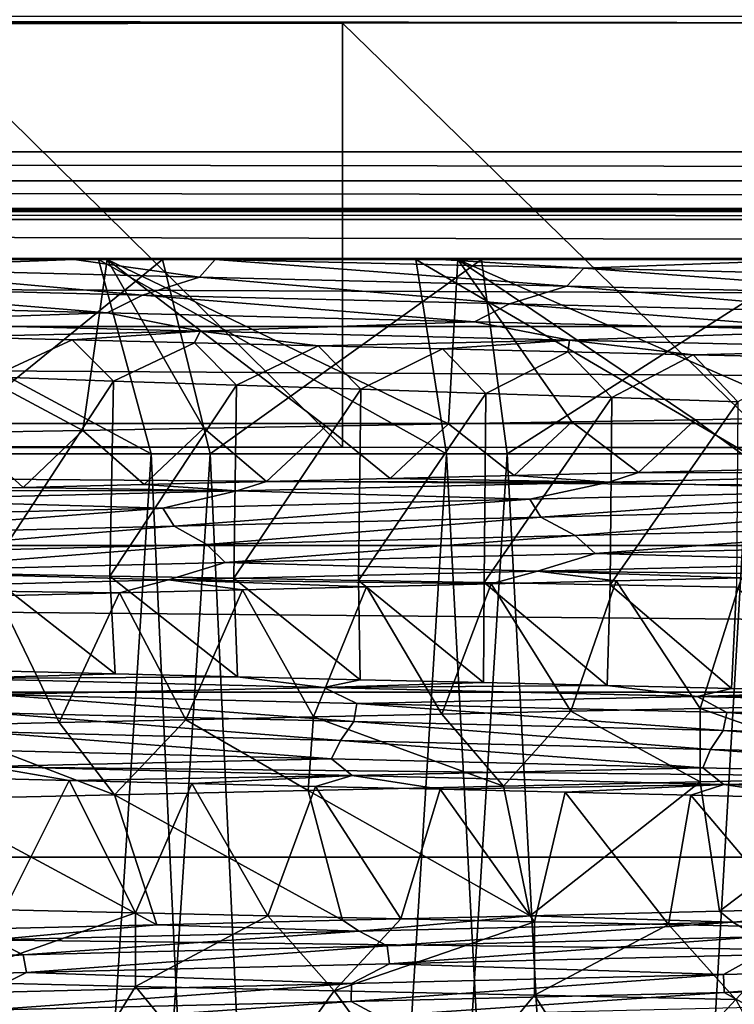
# Model space of a CAD drawing. Header units: metres. Extents: x -205 to 205, y -104 to 104.
# Tile 933 of 1056: x -3.12 to -0.18, y -34.03 to -29.97. Entities that reach past the tile are written whole.
import ezdxf

# ---------------------------------------------------------------- set-up
doc = ezdxf.new("R2010")
doc.units = ezdxf.units.M
doc.layers.add('solid_01_2-CONSUMER_EHM_BOX_SW0001', color=7, linetype='CONTINUOUS')

msp = doc.modelspace()

# ---------------------------------------------------------------- linework, layer by layer
at = {"layer": 'solid_01_2-CONSUMER_EHM_BOX_SW0001'}
for points in [[(-200.010849, -74.958488), (-200.010773, 75.041512), (-0.010778, 75.04142)], [(-0.010849, -74.95858), (-200.010849, -74.958488), (-0.010778, 75.04142)], [(-42.500065, -37.458561, 108.5), (42.499969, 37.541401, 108.5), (-42.500031, 37.541439, 108.5)], [(-42.500065, -37.458561, 108.5), (42.499935, -37.458599, 108.5), (42.499969, 37.541401, 108.5)], [(-40.59803, -20.260258, 63.099998), (40.597908, -30.516182, 63.099998), (-40.598034, -30.515982, 63.099998)], [(-40.59803, -20.260258, 63.099998), (-39.498363, -20.260258, 63.099998), (40.597908, -30.516182, 63.099998)], [(40.597908, -30.516182, 63.099998), (-39.498363, -20.260258, 63.099998), (39.498245, -20.260296, 63.099998)], [(1.792829, -29.98567, 9.104041), (20.299936, -29.95859, 6), (-20.300062, -29.95857, 6)], [(-1.792955, -29.985668, 9.104041), (-20.300062, -29.95857, 6), (-3.561044, -29.988379, 9.414596)], [(-0.000063, -29.984762, 9), (-20.300062, -29.95857, 6), (-1.792955, -29.985668, 9.104041)], [(1.792829, -29.98567, 9.104041), (-20.300062, -29.95857, 6), (-0.000063, -29.984762, 9)], [(-3.561044, -29.988379, 9.414596), (-3.561045, -31.728781, 9.414596), (-1.792956, -31.731491, 9.104041)], [(-1.792955, -29.985668, 9.104041), (-3.561044, -29.988379, 9.414596), (-1.792956, -31.731491, 9.104041)], [(-1.792955, -29.985668, 9.104041), (-1.792956, -31.731491, 9.104041), (-0.000064, -31.732401, 9)], [(-0.000063, -29.984762, 9), (-1.792955, -29.985668, 9.104041), (-0.000064, -31.732401, 9)], [(40.589397, -30.635199, 63.099998), (-40.598034, -30.515982, 63.099998), (40.597908, -30.516182, 63.099998)], [(40.589397, -30.635199, 63.099998), (-40.589542, -30.635015, 63.099998), (-40.598034, -30.515982, 63.099998)], [(40.569386, -30.748585, 63.099998), (-40.569542, -30.748415, 63.099998), (-40.589542, -30.635015, 63.099998)], [(40.569386, -30.748585, 63.099998), (-40.589542, -30.635015, 63.099998), (40.589397, -30.635199, 63.099998)], [(36.696812, -30.761198, 63.099998), (-40.569542, -30.748415, 63.099998), (40.569386, -30.748585, 63.099998)], [(36.696812, -30.761198, 63.099998), (-36.696941, -30.761164, 63.099998), (-40.569542, -30.748415, 63.099998)], [(35.850567, -30.794146, 63.099998), (-36.696941, -30.761164, 63.099998), (36.696812, -30.761198, 63.099998)], [(35.850567, -30.794146, 63.099998), (-35.850697, -30.794111, 63.099998), (-36.696941, -30.761164, 63.099998)], [(35.013466, -30.954798, 63.099998), (-35.850697, -30.794111, 63.099998), (35.850567, -30.794146, 63.099998)], [(35.013466, -30.954798, 63.099998), (-35.013592, -30.954765, 63.099998), (-35.850697, -30.794111, 63.099998)], [(34.215355, -31.234919, 63.099998), (-34.215485, -31.234886, 63.099998), (-35.013592, -30.954765, 63.099998)], [(34.215355, -31.234919, 63.099998), (-35.013592, -30.954765, 63.099998), (35.013466, -30.954798, 63.099998)], [(-4.066917, -30.958565, 15.038084), (-2.897578, -30.958565, 12.786034), (-4.336524, -30.958565, 13.25577)], [(-3.855027, -30.99509, 13.088491), (-4.336524, -30.958565, 13.25577), (-2.897578, -30.958565, 12.786034)], [(-3.814967, -30.958565, 34.066277), (-4.175957, -30.958565, 35.96241), (-2.761268, -30.958565, 36.383404)], [(-2.861765, -31.662777, 36.777519), (-2.761268, -30.958565, 36.383404), (-4.175957, -30.958565, 35.96241)], [(-2.861765, -31.662777, 36.777519), (-4.175957, -30.958565, 35.96241), (-3.355747, -31.671867, 36.657246)], [(-4.066917, -30.958565, 15.038084), (-2.797517, -30.958565, 14.587167), (-2.897578, -30.958565, 12.786034)], [(-2.580231, -31.758566, 15.357094), (-2.797517, -30.958565, 14.587167), (-4.066917, -30.958565, 15.038084)], [(-3.751442, -31.758564, 15.772047), (-2.580231, -31.758566, 15.357094), (-4.066917, -30.958565, 15.038084)], [(-3.855027, -30.99509, 13.088491), (-2.897578, -30.958565, 12.786034), (-2.381694, -31.031685, 12.693014)], [(-2.534073, -30.958567, 34.483425), (-3.814967, -30.958565, 34.066277), (-2.761268, -30.958565, 36.383404)], [(-3.519035, -31.758564, 33.324219), (-3.814967, -30.958565, 34.066277), (-2.534073, -30.958567, 34.483425)], [(-2.337248, -31.758566, 33.708015), (-3.519035, -31.758564, 33.324219), (-2.534073, -30.958567, 34.483425)], [(-2.797517, -30.958565, 14.587167), (-2.317531, -30.958567, 12.649574), (-2.897578, -30.958565, 12.786034)], [(-2.381694, -31.031685, 12.693014), (-2.897578, -30.958565, 12.786034), (-2.317531, -30.958567, 12.649574)], [(-2.363325, -31.653814, 36.877857), (-2.761268, -30.958565, 36.383404), (-2.861765, -31.662777, 36.777519)], [(-2.797517, -30.958565, 14.587167), (-1.490849, -30.958567, 14.309608), (-2.317531, -30.958567, 12.649574)], [(-1.364754, -31.758568, 15.098531), (-1.490849, -30.958567, 14.309608), (-2.797517, -30.958565, 14.587167)], [(-2.580231, -31.758566, 15.357094), (-1.364754, -31.758568, 15.098531), (-2.797517, -30.958565, 14.587167)], [(-2.534073, -30.958567, 34.483425), (-2.761268, -30.958565, 36.383404), (-1.318291, -30.958567, 36.627975)], [(-1.356478, -31.636087, 37.017929), (-1.318291, -30.958567, 36.627975), (-2.761268, -30.958565, 36.383404)], [(-1.861289, -31.644922, 36.958042), (-2.761268, -30.958565, 36.383404), (-2.363325, -31.653814, 36.877857)], [(-1.356478, -31.636087, 37.017929), (-2.761268, -30.958565, 36.383404), (-1.861289, -31.644922, 36.958042)], [(-1.220513, -30.958567, 34.726292), (-2.534073, -30.958567, 34.483425), (-1.318291, -30.958567, 36.627975)], [(-2.337248, -31.758566, 33.708015), (-2.534073, -30.958567, 34.483425), (-1.220513, -30.958567, 34.726292)], [(-2.381694, -31.031685, 12.693014), (-2.317531, -30.958567, 12.649574), (-0.870256, -31.068281, 12.486429)], [(-1.115352, -31.758568, 33.934307), (-2.337248, -31.758566, 33.708015), (-1.220513, -30.958567, 34.726292)], [(-1.490849, -30.958567, 14.309608), (-1.391435, -30.958567, 12.492485), (-2.317531, -30.958567, 12.649574)], [(-0.800368, -30.995182, 12.452931), (-2.317531, -30.958567, 12.649574), (-1.391435, -30.958567, 12.492485)], [(-0.800368, -30.995182, 12.452931), (-0.870256, -31.068281, 12.486429), (-2.317531, -30.958567, 12.649574)], [(-1.490849, -30.958567, 14.309608), (-0.136433, -30.958569, 14.200903), (-1.391435, -30.958567, 12.492485)], [(-0.125842, -31.758568, 15.000833), (-0.136433, -30.958569, 14.200903), (-1.490849, -30.958567, 14.309608)], [(-1.364754, -31.758568, 15.098531), (-0.125842, -31.758568, 15.000833), (-1.490849, -30.958567, 14.309608)], [(-0.136433, -30.958569, 14.200903), (0.169254, -30.958569, 12.384851), (-1.391435, -30.958567, 12.492485)], [(-0.800368, -30.995182, 12.452931), (-1.391435, -30.958567, 12.492485), (0.169254, -30.958569, 12.384851)], [(-0.849711, -31.62731, 37.057423), (-1.318291, -30.958567, 36.627975), (-1.356478, -31.636087, 37.017929)], [(-1.220513, -30.958567, 34.726292), (-1.318291, -30.958567, 36.627975), (0.161422, -30.958569, 36.698963)], [(0.166401, -31.609932, 37.074993), (0.161422, -30.958569, 36.698963), (-1.318291, -30.958567, 36.627975)], [(-0.34181, -31.618591, 37.076458), (-1.318291, -30.958567, 36.627975), (-0.849711, -31.62731, 37.057423)], [(0.166401, -31.609932, 37.074993), (-1.318291, -30.958567, 36.627975), (-0.34181, -31.618591, 37.076458)], [(0.136306, -30.958569, 34.799099), (-1.220513, -30.958567, 34.726292), (0.161422, -30.958569, 36.698963)], [(-1.115352, -31.758568, 33.934307), (-1.220513, -30.958567, 34.726292), (0.136306, -30.958569, 34.799099)], [(0.125713, -31.758568, 33.999168), (-1.115352, -31.758568, 33.934307), (0.136306, -30.958569, 34.799099)], [(-0.800368, -30.995182, 12.452931), (0.169254, -30.958569, 12.384851), (0.727563, -31.031752, 12.448532)], [(-3.855027, -30.99509, 13.088491), (-2.616262, -31.105263, 12.745781), (-4.084513, -31.068579, 13.17172)], [(-3.855027, -30.99509, 13.088491), (-2.381694, -31.031685, 12.693014), (-2.616262, -31.105263, 12.745781)], [(-0.800368, -30.995182, 12.452931), (0.655125, -31.104877, 12.472971), (-0.870256, -31.068281, 12.486429)], [(-0.800368, -30.995182, 12.452931), (0.727563, -31.031752, 12.448532), (0.655125, -31.104877, 12.472971)], [(-2.381694, -31.031685, 12.693014), (-1.105912, -31.141949, 12.508841), (-2.616262, -31.105263, 12.745781)], [(-2.381694, -31.031685, 12.693014), (-0.870256, -31.068281, 12.486429), (-1.105912, -31.141949, 12.508841)], [(-4.084513, -31.068579, 13.17172), (-2.762012, -31.178247, 12.755179), (-4.229962, -31.14151, 13.200299)], [(-4.084513, -31.068579, 13.17172), (-2.616262, -31.105263, 12.745781), (-2.762012, -31.178247, 12.755179)], [(-0.870256, -31.068281, 12.486429), (0.422218, -31.178633, 12.46545), (-1.105912, -31.141949, 12.508841)], [(-0.870256, -31.068281, 12.486429), (0.655125, -31.104877, 12.472971), (0.422218, -31.178633, 12.46545)], [(-2.616262, -31.105263, 12.745781), (-1.249459, -31.214985, 12.499514), (-2.762012, -31.178247, 12.755179)], [(-2.616262, -31.105263, 12.745781), (-1.105912, -31.141949, 12.508841), (-1.249459, -31.214985, 12.499514)], [(-4.229962, -31.14151, 13.200299), (-2.762012, -31.178247, 12.755179), (-3.860988, -31.217365, 13.02073)], [(-1.105912, -31.141949, 12.508841), (0.283229, -31.251724, 12.437999), (-1.249459, -31.214985, 12.499514)], [(-1.105912, -31.141949, 12.508841), (0.422218, -31.178633, 12.46545), (0.283229, -31.251724, 12.437999)], [(-2.762012, -31.178247, 12.755179), (-2.379279, -31.253956, 12.625091), (-3.860988, -31.217365, 13.02073)], [(-2.762012, -31.178247, 12.755179), (-1.249459, -31.214985, 12.499514), (-2.379279, -31.253956, 12.625091)], [(33.461636, -31.634541, 63.099998), (-33.461765, -31.634508, 63.099998), (-34.215485, -31.234886, 63.099998)], [(33.461636, -31.634541, 63.099998), (-34.215485, -31.234886, 63.099998), (34.215355, -31.234919, 63.099998)], [(-3.860988, -31.217365, 13.02073), (-2.379279, -31.253956, 12.625091), (-3.405405, -31.277327, 12.81155)], [(-2.379279, -31.253956, 12.625091), (-2.906244, -31.289576, 12.67762), (-3.405405, -31.277327, 12.81155)], [(-2.379279, -31.253956, 12.625091), (-2.401865, -31.301826, 12.564909), (-2.906244, -31.289576, 12.67762)], [(-2.379279, -31.253956, 12.625091), (-1.893174, -31.314079, 12.473638), (-2.401865, -31.301826, 12.564909)], [(-1.249459, -31.214985, 12.499514), (-0.859519, -31.290546, 12.419368), (-2.379279, -31.253956, 12.625091)], [(-2.379279, -31.253956, 12.625091), (-0.859519, -31.290546, 12.419368), (-1.893174, -31.314079, 12.473638)], [(-1.249459, -31.214985, 12.499514), (0.283229, -31.251724, 12.437999), (-0.859519, -31.290546, 12.419368)], [(0.283229, -31.251724, 12.437999), (0.674009, -31.327137, 12.407798), (-0.859519, -31.290546, 12.419368)], [(-3.405405, -31.277327, 12.81155), (-2.906244, -31.289576, 12.67762), (-3.236271, -31.44216, 12.447676)], [(-2.906244, -31.289576, 12.67762), (-2.735206, -31.459293, 12.314044), (-3.236271, -31.44216, 12.447676)], [(-2.906244, -31.289576, 12.67762), (-2.401865, -31.301826, 12.564909), (-2.735206, -31.459293, 12.314044)], [(-0.859519, -31.290546, 12.419368), (-1.38108, -31.326334, 12.404023), (-1.893174, -31.314079, 12.473638)], [(-0.859519, -31.290546, 12.419368), (-0.866489, -31.338591, 12.356286), (-1.38108, -31.326334, 12.404023)], [(-0.859519, -31.290546, 12.419368), (-0.350318, -31.350851, 12.330548), (-0.866489, -31.338591, 12.356286)], [(-0.859519, -31.290546, 12.419368), (0.674009, -31.327137, 12.407798), (-0.350318, -31.350851, 12.330548)], [(-2.401865, -31.301826, 12.564909), (-2.228719, -31.476414, 12.201278), (-2.735206, -31.459293, 12.314044)], [(-2.401865, -31.301826, 12.564909), (-1.893174, -31.314079, 12.473638), (-2.228719, -31.476414, 12.201278)], [(-1.893174, -31.314079, 12.473638), (-1.717684, -31.493521, 12.109593), (-2.228719, -31.476414, 12.201278)], [(-1.893174, -31.314079, 12.473638), (-1.38108, -31.326334, 12.404023), (-1.717684, -31.493521, 12.109593)], [(-1.38108, -31.326334, 12.404023), (-1.20298, -31.510614, 12.039168), (-1.717684, -31.493521, 12.109593)], [(-1.38108, -31.326334, 12.404023), (-0.866489, -31.338591, 12.356286), (-1.20298, -31.510614, 12.039168)], [(0.674009, -31.327137, 12.407798), (0.166498, -31.363111, 12.326763), (-0.350318, -31.350851, 12.330548)], [(-0.866489, -31.338591, 12.356286), (-0.685491, -31.527693, 11.990146), (-1.20298, -31.510614, 12.039168)], [(-0.866489, -31.338591, 12.356286), (-0.350318, -31.350851, 12.330548), (-0.685491, -31.527693, 11.990146)], [(-0.350318, -31.350851, 12.330548), (-0.166109, -31.544756, 11.962631), (-0.685491, -31.527693, 11.990146)], [(-0.350318, -31.350851, 12.330548), (0.166498, -31.363111, 12.326763), (-0.166109, -31.544756, 11.962631)], [(-3.255975, -32.25351, 11.968384), (-3.236271, -31.44216, 12.447676), (-2.735206, -31.459293, 12.314044)], [(-3.255975, -32.25351, 11.968384), (-2.735206, -31.459293, 12.314044), (-2.750644, -32.26252, 11.842538)], [(-2.750644, -32.26252, 11.842538), (-2.735206, -31.459293, 12.314044), (-2.228719, -31.476414, 12.201278)], [(-2.750644, -32.26252, 11.842538), (-2.228719, -31.476414, 12.201278), (-2.240755, -32.271519, 11.737127)], [(-2.240755, -32.271519, 11.737127), (-2.228719, -31.476414, 12.201278), (-1.717684, -31.493521, 12.109593)], [(-2.240755, -32.271519, 11.737127), (-1.717684, -31.493521, 12.109593), (-1.727106, -32.280506, 11.652299)], [(-1.727106, -32.280506, 11.652299), (-1.717684, -31.493521, 12.109593), (-1.20298, -31.510614, 12.039168)], [(-1.727106, -32.280506, 11.652299), (-1.20298, -31.510614, 12.039168), (-1.21053, -32.28949, 11.588171)], [(-1.21053, -32.28949, 11.588171), (-1.20298, -31.510614, 12.039168), (-0.685491, -31.527693, 11.990146)], [(-1.21053, -32.28949, 11.588171), (-0.685491, -31.527693, 11.990146), (-0.691862, -32.298466, 11.544833)], [(-0.691862, -32.298466, 11.544833), (-0.685491, -31.527693, 11.990146), (-0.166109, -31.544756, 11.962631)], [(-0.691862, -32.298466, 11.544833), (-0.166109, -31.544756, 11.962631), (-0.17194, -32.307434, 11.522338)], [(-0.34181, -31.618591, 37.076458), (-0.849711, -31.62731, 37.057423), (-0.574753, -31.836357, 36.660824)], [(-0.34181, -31.618591, 37.076458), (-0.574753, -31.836357, 36.660824), (-0.061596, -31.824183, 36.674252)], [(0.166401, -31.609932, 37.074993), (-0.34181, -31.618591, 37.076458), (-0.061596, -31.824183, 36.674252)], [(32.781548, -32.136791, 63.099998), (-33.461765, -31.634508, 63.099998), (33.461636, -31.634541, 63.099998)], [(32.781548, -32.136791, 63.099998), (-32.781677, -32.136761, 63.099998), (-33.461765, -31.634508, 63.099998)], [(-2.363325, -31.653814, 36.877857), (-2.861765, -31.662777, 36.777519), (-2.60885, -31.885078, 36.391846)], [(-2.363325, -31.653814, 36.877857), (-2.60885, -31.885078, 36.391846), (-2.105257, -31.872902, 36.49128)], [(-1.861289, -31.644922, 36.958042), (-2.363325, -31.653814, 36.877857), (-2.105257, -31.872902, 36.49128)], [(-1.861289, -31.644922, 36.958042), (-2.105257, -31.872902, 36.49128), (-1.597662, -31.860722, 36.569305)], [(-1.356478, -31.636087, 37.017929), (-1.861289, -31.644922, 36.958042), (-1.597662, -31.860722, 36.569305)], [(-1.356478, -31.636087, 37.017929), (-1.597662, -31.860722, 36.569305), (-1.087134, -31.848539, 36.625839)], [(-0.849711, -31.62731, 37.057423), (-1.356478, -31.636087, 37.017929), (-1.087134, -31.848539, 36.625839)], [(-0.849711, -31.62731, 37.057423), (-1.087134, -31.848539, 36.625839), (-0.574753, -31.836357, 36.660824)], [(-3.355747, -31.671867, 36.657246), (-3.599973, -31.909399, 36.130013), (-3.107402, -31.897243, 36.271297)], [(-2.861765, -31.662777, 36.777519), (-3.355747, -31.671867, 36.657246), (-3.107402, -31.897243, 36.271297)], [(-2.861765, -31.662777, 36.777519), (-3.107402, -31.897243, 36.271297), (-2.60885, -31.885078, 36.391846)], [(-1.792956, -31.731491, 9.104041), (-3.561045, -31.728781, 9.414596), (-18.500063, -31.758572, 6)], [(-1.792956, -31.731491, 9.104041), (-18.500063, -31.758572, 6), (18.499937, -31.758589, 6)], [(-0.000064, -31.732401, 9), (-1.792956, -31.731491, 9.104041), (18.499937, -31.758589, 6)], [(-18.500069, -39.958572, 6), (18.499931, -39.958588, 6), (-18.500063, -31.758572, 6)], [(18.499931, -39.958588, 6), (18.499937, -31.758589, 6), (-18.500063, -31.758572, 6)], [(-3.060131, -42.958565, 33.492863), (-4.260973, -42.958565, 32.990467), (-3.519035, -31.758564, 33.324219)], [(-3.297089, -42.958565, 15.591286), (-2.580231, -31.758566, 15.357094), (-3.751442, -31.758564, 15.772047)], [(-3.060131, -42.958565, 33.492863), (-3.519035, -31.758564, 33.324219), (-2.337248, -31.758566, 33.708015)], [(-3.297089, -42.958565, 15.591286), (-2.058294, -42.958565, 15.226124), (-2.580231, -31.758566, 15.357094)], [(-1.812116, -42.958565, 33.8251), (-3.060131, -42.958565, 33.492863), (-2.337248, -31.758566, 33.708015)], [(-2.058294, -42.958565, 15.226124), (-1.364754, -31.758568, 15.098531), (-2.580231, -31.758566, 15.357094)], [(-1.812116, -42.958565, 33.8251), (-2.337248, -31.758566, 33.708015), (-1.115352, -31.758568, 33.934307)], [(-2.058294, -42.958565, 15.226124), (-0.771058, -42.958569, 15.031951), (-1.364754, -31.758568, 15.098531)], [(-0.520168, -42.958569, 33.985138), (-1.812116, -42.958565, 33.8251), (-1.115352, -31.758568, 33.934307)], [(-0.771058, -42.958569, 15.031951), (-0.125842, -31.758568, 15.000833), (-1.364754, -31.758568, 15.098531)], [(-0.520168, -42.958569, 33.985138), (-1.115352, -31.758568, 33.934307), (0.125713, -31.758568, 33.999168)], [(-0.771058, -42.958569, 15.031951), (0.520018, -42.958569, 15.014863), (-0.125842, -31.758568, 15.000833)], [(0.770907, -42.958569, 33.968048), (-0.520168, -42.958569, 33.985138), (0.125713, -31.758568, 33.999168)], [(-1.597662, -31.860722, 36.569305), (-2.105257, -31.872902, 36.49128), (-0.696876, -31.875196, 36.603374)], [(-1.087134, -31.848539, 36.625839), (-1.597662, -31.860722, 36.569305), (-0.696876, -31.875196, 36.603374)], [(-0.574753, -31.836357, 36.660824), (-1.087134, -31.848539, 36.625839), (-0.696876, -31.875196, 36.603374)], [(-0.574753, -31.836357, 36.660824), (-0.696876, -31.875196, 36.603374), (0.846095, -31.838423, 36.594028)], [(0.846095, -31.838423, 36.594028), (-0.696876, -31.875196, 36.603374), (0.505953, -31.909374, 36.562862)], [(-0.061596, -31.824183, 36.674252), (-0.574753, -31.836357, 36.660824), (0.846095, -31.838423, 36.594028)], [(-3.107402, -31.897243, 36.271297), (-3.599973, -31.909399, 36.130013), (-2.228547, -31.911968, 36.417114)], [(-2.60885, -31.885078, 36.391846), (-3.107402, -31.897243, 36.271297), (-2.228547, -31.911968, 36.417114)], [(-2.105257, -31.872902, 36.49128), (-2.60885, -31.885078, 36.391846), (-2.228547, -31.911968, 36.417114)], [(-2.105257, -31.872902, 36.49128), (-2.228547, -31.911968, 36.417114), (-0.696876, -31.875196, 36.603374)], [(-0.696876, -31.875196, 36.603374), (-2.228547, -31.911968, 36.417114), (-1.021709, -31.945942, 36.530121)], [(-0.696876, -31.875196, 36.603374), (-1.021709, -31.945942, 36.530121), (0.505953, -31.909374, 36.562862)], [(-3.599973, -31.909399, 36.130013), (-3.724025, -31.948742, 36.0373), (-2.228547, -31.911968, 36.417114)], [(-2.228547, -31.911968, 36.417114), (-3.724025, -31.948742, 36.0373), (-2.532958, -31.982508, 36.304939)], [(-2.228547, -31.911968, 36.417114), (-2.532958, -31.982508, 36.304939), (-1.021709, -31.945942, 36.530121)], [(0.505953, -31.909374, 36.562862), (-1.021709, -31.945942, 36.530121), (-0.976713, -32.019741, 36.505192)], [(0.505953, -31.909374, 36.562862), (-0.976713, -32.019741, 36.505192), (0.548564, -31.983149, 36.532417)], [(-3.724025, -31.948742, 36.0373), (-4.003592, -32.019073, 35.890247), (-2.532958, -31.982508, 36.304939)], [(-2.532958, -31.982508, 36.304939), (-4.003592, -32.019073, 35.890247), (-3.95591, -32.09293, 35.876659)], [(-2.532958, -31.982508, 36.304939), (-3.95591, -32.09293, 35.876659), (-2.486278, -32.056335, 36.285671)], [(-1.021709, -31.945942, 36.530121), (-2.532958, -31.982508, 36.304939), (-2.486278, -32.056335, 36.285671)], [(-1.021709, -31.945942, 36.530121), (-2.486278, -32.056335, 36.285671), (-0.976713, -32.019741, 36.505192)], [(0.548564, -31.983149, 36.532417), (-0.976713, -32.019741, 36.505192), (-0.836338, -32.095715, 36.512802)], [(0.548564, -31.983149, 36.532417), (-0.836338, -32.095715, 36.512802), (0.692465, -32.059032, 36.522068)], [(-0.976713, -32.019741, 36.505192), (-2.486278, -32.056335, 36.285671), (-2.351634, -32.132397, 36.310276)], [(-0.976713, -32.019741, 36.505192), (-2.351634, -32.132397, 36.310276), (-0.836338, -32.095715, 36.512802)], [(-2.486278, -32.056335, 36.285671), (-3.95591, -32.09293, 35.876659), (-3.82895, -32.169079, 35.916901)], [(-2.486278, -32.056335, 36.285671), (-3.82895, -32.169079, 35.916901), (-2.351634, -32.132397, 36.310276)], [(0.692465, -32.059032, 36.522068), (-0.836338, -32.095715, 36.512802), (-0.753775, -32.170135, 36.541637)], [(0.692465, -32.059032, 36.522068), (-0.753775, -32.170135, 36.541637), (0.780232, -32.1334, 36.540096)], [(-0.836338, -32.095715, 36.512802), (-2.351634, -32.132397, 36.310276), (-2.275578, -32.206867, 36.348938)], [(-0.836338, -32.095715, 36.512802), (-2.275578, -32.206867, 36.348938), (-0.753775, -32.170135, 36.541637)], [(32.178131, -32.740211, 63.099998), (-32.781677, -32.136761, 63.099998), (32.781548, -32.136791, 63.099998)], [(32.178131, -32.740211, 63.099998), (-32.178261, -32.740177, 63.099998), (-32.781677, -32.136761, 63.099998)], [(-2.351634, -32.132397, 36.310276), (-3.82895, -32.169079, 35.916901), (-3.760509, -32.243603, 35.964195)], [(-2.351634, -32.132397, 36.310276), (-3.760509, -32.243603, 35.964195), (-2.275578, -32.206867, 36.348938)], [(0.780232, -32.1334, 36.540096), (-0.753775, -32.170135, 36.541637), (0.542106, -32.205269, 36.598892)], [(-0.753775, -32.170135, 36.541637), (-2.275578, -32.206867, 36.348938), (-0.991279, -32.241856, 36.570339)], [(-0.753775, -32.170135, 36.541637), (-0.991279, -32.241856, 36.570339), (0.542106, -32.205269, 36.598892)], [(-2.275578, -32.206867, 36.348938), (-3.760509, -32.243603, 35.964195), (-2.508723, -32.278442, 36.348507)], [(-2.275578, -32.206867, 36.348938), (-2.508723, -32.278442, 36.348507), (-0.991279, -32.241856, 36.570339)], [(0.542106, -32.205269, 36.598892), (-0.991279, -32.241856, 36.570339), (0.366124, -32.257641, 36.668869)], [(-3.760509, -32.243603, 35.964195), (-3.985888, -32.315033, 35.93623), (-2.508723, -32.278442, 36.348507)], [(-3.255975, -32.25351, 11.968384), (-2.728172, -32.664604, 12.634946), (-3.226846, -32.652405, 12.760864)], [(-3.255975, -32.25351, 11.968384), (-2.750644, -32.26252, 11.842538), (-2.728172, -32.664604, 12.634946)], [(-2.750644, -32.26252, 11.842538), (-2.225719, -32.676777, 12.530501), (-2.728172, -32.664604, 12.634946)], [(-2.750644, -32.26252, 11.842538), (-2.240755, -32.271519, 11.737127), (-2.225719, -32.676777, 12.530501)], [(-0.991279, -32.241856, 36.570339), (-2.508723, -32.278442, 36.348507), (-1.181979, -32.294411, 36.617023)], [(-0.991279, -32.241856, 36.570339), (-1.181979, -32.294411, 36.617023), (-0.666896, -32.282154, 36.656136)], [(-0.991279, -32.241856, 36.570339), (-0.666896, -32.282154, 36.656136), (-0.150549, -32.269897, 36.673424)], [(-0.991279, -32.241856, 36.570339), (-0.150549, -32.269897, 36.673424), (0.366124, -32.257641, 36.668869)], [(-2.508723, -32.278442, 36.348507), (-3.985888, -32.315033, 35.93623), (-2.710476, -32.331173, 36.369015)], [(-2.508723, -32.278442, 36.348507), (-2.710476, -32.331173, 36.369015), (-2.204682, -32.31892, 36.473381)], [(-2.508723, -32.278442, 36.348507), (-2.204682, -32.31892, 36.473381), (-1.694882, -32.306664, 36.556099)], [(-2.508723, -32.278442, 36.348507), (-1.694882, -32.306664, 36.556099), (-1.181979, -32.294411, 36.617023)], [(-2.240755, -32.271519, 11.737127), (-1.720498, -32.688923, 12.447607), (-2.225719, -32.676777, 12.530501)], [(-2.240755, -32.271519, 11.737127), (-1.727106, -32.280506, 11.652299), (-1.720498, -32.688923, 12.447607)], [(-1.694882, -32.306664, 36.556099), (-2.204682, -32.31892, 36.473381), (-1.912457, -32.842167, 37.560772)], [(-1.694882, -32.306664, 36.556099), (-1.912457, -32.842167, 37.560772), (-1.38405, -32.830502, 37.627285)], [(-1.727106, -32.280506, 11.652299), (-1.212979, -32.70105, 12.386117), (-1.720498, -32.688923, 12.447607)], [(-1.727106, -32.280506, 11.652299), (-1.21053, -32.28949, 11.588171), (-1.212979, -32.70105, 12.386117)], [(-1.181979, -32.294411, 36.617023), (-1.694882, -32.306664, 36.556099), (-1.38405, -32.830502, 37.627285)], [(-1.181979, -32.294411, 36.617023), (-1.38405, -32.830502, 37.627285), (-0.85343, -32.81884, 37.672424)], [(-1.21053, -32.28949, 11.588171), (-0.703568, -32.713169, 12.345951), (-1.212979, -32.70105, 12.386117)], [(-1.21053, -32.28949, 11.588171), (-0.691862, -32.298466, 11.544833), (-0.703568, -32.713169, 12.345951)], [(-0.666896, -32.282154, 36.656136), (-1.181979, -32.294411, 36.617023), (-0.85343, -32.81884, 37.672424)], [(-0.666896, -32.282154, 36.656136), (-0.85343, -32.81884, 37.672424), (-0.321452, -32.807178, 37.696121)], [(-0.691862, -32.298466, 11.544833), (-0.192661, -32.725296, 12.32711), (-0.703568, -32.713169, 12.345951)], [(-0.691862, -32.298466, 11.544833), (-0.17194, -32.307434, 11.522338), (-0.192661, -32.725296, 12.32711)], [(-0.150549, -32.269897, 36.673424), (-0.666896, -32.282154, 36.656136), (-0.321452, -32.807178, 37.696121)], [(-0.150549, -32.269897, 36.673424), (-0.321452, -32.807178, 37.696121), (0.211032, -32.795521, 37.698345)], [(-0.17194, -32.307434, 11.522338), (0.319349, -32.737442, 12.329684), (-0.192661, -32.725296, 12.32711)], [(-3.985888, -32.315033, 35.93623), (-3.211385, -32.343426, 36.243282), (-2.710476, -32.331173, 36.369015)], [(-3.211385, -32.343426, 36.243282), (-3.475711, -32.877178, 37.234245), (-2.959155, -32.865505, 37.364094)], [(-2.710476, -32.331173, 36.369015), (-3.211385, -32.343426, 36.243282), (-2.959155, -32.865505, 37.364094)], [(-2.710476, -32.331173, 36.369015), (-2.959155, -32.865505, 37.364094), (-2.437782, -32.853836, 37.472996)], [(-2.204682, -32.31892, 36.473381), (-2.710476, -32.331173, 36.369015), (-2.437782, -32.853836, 37.472996)], [(-2.204682, -32.31892, 36.473381), (-2.437782, -32.853836, 37.472996), (-1.912457, -32.842167, 37.560772)], [(-3.226846, -32.652405, 12.760864), (-2.728172, -32.664604, 12.634946), (-3.376603, -32.684231, 12.856182)], [(-2.728172, -32.664604, 12.634946), (-2.225719, -32.676777, 12.530501), (-3.376603, -32.684231, 12.856182)], [(-2.225719, -32.676777, 12.530501), (-1.870413, -32.721008, 12.521529), (-3.376603, -32.684231, 12.856182)], [(-3.376603, -32.684231, 12.856182), (-1.870413, -32.721008, 12.521529), (-3.229598, -32.750427, 12.866448)], [(-2.225719, -32.676777, 12.530501), (-1.720498, -32.688923, 12.447607), (-1.870413, -32.721008, 12.521529)], [(-1.720498, -32.688923, 12.447607), (-1.212979, -32.70105, 12.386117), (-1.870413, -32.721008, 12.521529)], [(-1.212979, -32.70105, 12.386117), (-0.703568, -32.713169, 12.345951), (-1.870413, -32.721008, 12.521529)], [(-0.703568, -32.713169, 12.345951), (-0.333813, -32.757782, 12.381186), (-1.870413, -32.721008, 12.521529)], [(-0.703568, -32.713169, 12.345951), (-0.192661, -32.725296, 12.32711), (-0.333813, -32.757782, 12.381186)], [(31.675879, -33.420296, 63.099998), (-32.178261, -32.740177, 63.099998), (32.178131, -32.740211, 63.099998)], [(31.675879, -33.420296, 63.099998), (-31.676008, -33.420265, 63.099998), (-32.178261, -32.740177, 63.099998)], [(-3.229598, -32.750427, 12.866448), (-1.747037, -32.86142, 12.582382), (-3.239286, -32.824821, 12.898801)], [(-1.870413, -32.721008, 12.521529), (-1.734452, -32.786999, 12.551683), (-3.229598, -32.750427, 12.866448)], [(-3.229598, -32.750427, 12.866448), (-1.734452, -32.786999, 12.551683), (-1.747037, -32.86142, 12.582382)], [(-1.870413, -32.721008, 12.521529), (-0.333813, -32.757782, 12.381186), (-1.734452, -32.786999, 12.551683)], [(-0.192661, -32.725296, 12.32711), (0.319349, -32.737442, 12.329684), (-0.333813, -32.757782, 12.381186)], [(0.319349, -32.737442, 12.329684), (0.832, -32.749615, 12.353844), (-0.333813, -32.757782, 12.381186)], [(0.832, -32.749615, 12.353844), (1.208149, -32.794559, 12.436671), (-0.333813, -32.757782, 12.381186)], [(-1.734452, -32.786999, 12.551683), (-0.226662, -32.898014, 12.457318), (-1.747037, -32.86142, 12.582382)], [(-0.333813, -32.757782, 12.381186), (-0.211424, -32.823566, 12.428471), (-1.734452, -32.786999, 12.551683)], [(-1.734452, -32.786999, 12.551683), (-0.211424, -32.823566, 12.428471), (-0.226662, -32.898014, 12.457318)], [(-0.333813, -32.757782, 12.381186), (1.208149, -32.794559, 12.436671), (-0.211424, -32.823566, 12.428471)], [(0.211032, -32.795521, 37.698345), (-0.321452, -32.807178, 37.696121), (0.487478, -33.092125, 37.691025)], [(1.208149, -32.794559, 12.436671), (1.314939, -32.860134, 12.498184), (-0.211424, -32.823566, 12.428471)], [(-3.239286, -32.824821, 12.898801), (-1.801477, -32.93943, 12.593465), (-3.295439, -32.902744, 12.917713)], [(-3.239286, -32.824821, 12.898801), (-1.747037, -32.86142, 12.582382), (-1.801477, -32.93943, 12.593465)], [(-1.38405, -32.830502, 37.627285), (-1.912457, -32.842167, 37.560772), (-1.130171, -33.127552, 37.651573)], [(-0.85343, -32.81884, 37.672424), (-1.38405, -32.830502, 37.627285), (-1.130171, -33.127552, 37.651573)], [(-0.85343, -32.81884, 37.672424), (-1.130171, -33.127552, 37.651573), (-0.321959, -33.109848, 37.69611)], [(-0.321452, -32.807178, 37.696121), (-0.85343, -32.81884, 37.672424), (-0.321959, -33.109848, 37.69611)], [(-0.321452, -32.807178, 37.696121), (-0.321959, -33.109848, 37.69611), (0.487478, -33.092125, 37.691025)], [(-0.211424, -32.823566, 12.428471), (1.297298, -32.934612, 12.524996), (-0.226662, -32.898014, 12.457318)], [(-0.211424, -32.823566, 12.428471), (1.314939, -32.860134, 12.498184), (1.297298, -32.934612, 12.524996)], [(-2.959155, -32.865505, 37.364094), (-3.475711, -32.877178, 37.234245), (-2.730796, -33.162857, 37.414497)], [(-2.437782, -32.853836, 37.472996), (-2.959155, -32.865505, 37.364094), (-2.730796, -33.162857, 37.414497)], [(-2.437782, -32.853836, 37.472996), (-2.730796, -33.162857, 37.414497), (-1.934121, -33.145218, 37.557583)], [(-1.912457, -32.842167, 37.560772), (-2.437782, -32.853836, 37.472996), (-1.934121, -33.145218, 37.557583)], [(-1.912457, -32.842167, 37.560772), (-1.934121, -33.145218, 37.557583), (-1.130171, -33.127552, 37.651573)], [(-1.747037, -32.86142, 12.582382), (-0.27837, -32.976116, 12.461364), (-1.801477, -32.93943, 12.593465)], [(-1.747037, -32.86142, 12.582382), (-0.226662, -32.898014, 12.457318), (-0.27837, -32.976116, 12.461364)], [(-3.475711, -32.877178, 37.234245), (-3.51719, -33.180504, 37.222851), (-2.730796, -33.162857, 37.414497)], [(-3.295439, -32.902744, 12.917713), (-1.837889, -33.015072, 12.575408), (-3.335976, -32.978333, 12.905044)], [(-3.295439, -32.902744, 12.917713), (-1.801477, -32.93943, 12.593465), (-1.837889, -33.015072, 12.575408)], [(-0.226662, -32.898014, 12.457318), (1.249176, -33.012798, 12.522851), (-0.27837, -32.976116, 12.461364)], [(-0.226662, -32.898014, 12.457318), (1.297298, -32.934612, 12.524996), (1.249176, -33.012798, 12.522851)], [(-1.801477, -32.93943, 12.593465), (-0.309983, -33.051811, 12.438792), (-1.837889, -33.015072, 12.575408)], [(-1.801477, -32.93943, 12.593465), (-0.27837, -32.976116, 12.461364), (-0.309983, -33.051811, 12.438792)], [(-3.335976, -32.978333, 12.905044), (-1.837889, -33.015072, 12.575408), (-3.253322, -33.04681, 12.834074)], [(-0.27837, -32.976116, 12.461364), (1.222888, -33.088547, 12.496679), (-0.309983, -33.051811, 12.438792)], [(-0.27837, -32.976116, 12.461364), (1.249176, -33.012798, 12.522851), (1.222888, -33.088547, 12.496679)], [(-1.837889, -33.015072, 12.575408), (-1.75302, -33.083401, 12.516437), (-3.253322, -33.04681, 12.834074)], [(-1.837889, -33.015072, 12.575408), (-0.309983, -33.051811, 12.438792), (-1.75302, -33.083401, 12.516437)], [(-3.253322, -33.04681, 12.834074), (-2.918053, -33.103588, 12.680243), (-3.417546, -33.091316, 12.814998)], [(-3.253322, -33.04681, 12.834074), (-1.75302, -33.083401, 12.516437), (-2.918053, -33.103588, 12.680243)], [(-0.309983, -33.051811, 12.438792), (-0.224504, -33.119991, 12.39115), (-1.75302, -33.083401, 12.516437)], [(-0.309983, -33.051811, 12.438792), (1.222888, -33.088547, 12.496679), (-0.224504, -33.119991, 12.39115)], [(-3.417546, -33.091316, 12.814998), (-2.918053, -33.103588, 12.680243), (-3.184183, -33.637043, 11.689751)], [(-2.918053, -33.103588, 12.680243), (-2.644899, -33.64912, 11.567641), (-3.184183, -33.637043, 11.689751)], [(-1.75302, -33.083401, 12.516437), (-2.413265, -33.115864, 12.566907), (-2.918053, -33.103588, 12.680243)], [(-2.918053, -33.103588, 12.680243), (-2.413265, -33.115864, 12.566907), (-2.644899, -33.64912, 11.567641)], [(-2.413265, -33.115864, 12.566907), (-2.100994, -33.661201, 11.468226), (-2.644899, -33.64912, 11.567641)], [(-1.75302, -33.083401, 12.516437), (-1.904079, -33.128136, 12.475239), (-2.413265, -33.115864, 12.566907)], [(-2.413265, -33.115864, 12.566907), (-1.904079, -33.128136, 12.475239), (-2.100994, -33.661201, 11.468226)], [(-1.75302, -33.083401, 12.516437), (-1.391429, -33.140411, 12.405313), (-1.904079, -33.128136, 12.475239)], [(-1.75302, -33.083401, 12.516437), (-0.224504, -33.119991, 12.39115), (-1.391429, -33.140411, 12.405313)], [(-0.321959, -33.109848, 37.69611), (-1.130171, -33.127552, 37.651573), (-1.020323, -33.661137, 36.631718)], [(-0.321959, -33.109848, 37.69611), (-1.020323, -33.661137, 36.631718), (-0.241496, -33.642529, 36.671764)], [(0.487478, -33.092125, 37.691025), (-0.321959, -33.109848, 37.69611), (-0.241496, -33.642529, 36.671764)], [(0.487478, -33.092125, 37.691025), (-0.241496, -33.642529, 36.671764), (0.538634, -33.623905, 36.662037)], [(1.222888, -33.088547, 12.496679), (1.307561, -33.156582, 12.459604), (-0.224504, -33.119991, 12.39115)], [(-1.934121, -33.145218, 37.557583), (-2.730796, -33.162857, 37.414497), (-1.79351, -33.679638, 36.541973)], [(-1.904079, -33.128136, 12.475239), (-1.553437, -33.673283, 11.391682), (-2.100994, -33.661201, 11.468226)], [(-1.130171, -33.127552, 37.651573), (-1.934121, -33.145218, 37.557583), (-1.020323, -33.661137, 36.631718)], [(-1.934121, -33.145218, 37.557583), (-1.79351, -33.679638, 36.541973), (-1.020323, -33.661137, 36.631718)], [(-1.904079, -33.128136, 12.475239), (-1.391429, -33.140411, 12.405313), (-1.553437, -33.673283, 11.391682)], [(-1.391429, -33.140411, 12.405313), (-1.003196, -33.68536, 11.338136), (-1.553437, -33.673283, 11.391682)], [(-0.224504, -33.119991, 12.39115), (-0.876256, -33.152687, 12.357185), (-1.391429, -33.140411, 12.405313)], [(-1.391429, -33.140411, 12.405313), (-0.876256, -33.152687, 12.357185), (-1.003196, -33.68536, 11.338136)], [(-0.876256, -33.152687, 12.357185), (-0.451221, -33.697433, 11.307677), (-1.003196, -33.68536, 11.338136)], [(-0.224504, -33.119991, 12.39115), (-0.359497, -33.164959, 12.330909), (-0.876256, -33.152687, 12.357185)], [(-0.876256, -33.152687, 12.357185), (-0.359497, -33.164959, 12.330909), (-0.451221, -33.697433, 11.307677)], [(-0.224504, -33.119991, 12.39115), (0.157912, -33.177235, 12.326535), (-0.359497, -33.164959, 12.330909)], [(-0.224504, -33.119991, 12.39115), (1.307561, -33.156582, 12.459604), (0.157912, -33.177235, 12.326535)], [(-2.730796, -33.162857, 37.414497), (-3.51719, -33.180504, 37.222851), (-2.557591, -33.698002, 36.402908)], [(-3.51719, -33.180504, 37.222851), (-3.310492, -33.716297, 36.215466), (-2.557591, -33.698002, 36.402908)], [(-2.730796, -33.162857, 37.414497), (-2.557591, -33.698002, 36.402908), (-1.79351, -33.679638, 36.541973)], [(-0.359497, -33.164959, 12.330909), (0.101536, -33.709507, 11.300358), (-0.451221, -33.697433, 11.307677)], [(-0.359497, -33.164959, 12.330909), (0.157912, -33.177235, 12.326535), (0.101536, -33.709507, 11.300358)], [(31.276257, -34.174019, 63.099998), (-31.676008, -33.420265, 63.099998), (31.675879, -33.420296, 63.099998)], [(31.276257, -34.174019, 63.099998), (-31.276386, -34.173985, 63.099998), (-31.676008, -33.420265, 63.099998)], [(-3.184183, -33.637043, 11.689751), (-2.644899, -33.64912, 11.567641), (-3.451758, -33.933472, 11.759241)], [(-0.241496, -33.642529, 36.671764), (-1.020323, -33.661137, 36.631718), (-0.186796, -33.686932, 36.611389)], [(0.538634, -33.623905, 36.662037), (-0.241496, -33.642529, 36.671764), (-0.186796, -33.686932, 36.611389)], [(0.538634, -33.623905, 36.662037), (-0.186796, -33.686932, 36.611389), (1.353934, -33.650143, 36.536507)], [(-2.644899, -33.64912, 11.567641), (-2.644859, -33.951935, 11.567633), (-3.451758, -33.933472, 11.759241)], [(-2.644899, -33.64912, 11.567641), (-2.100994, -33.661201, 11.468226), (-2.644859, -33.951935, 11.567633)], [(-2.100994, -33.661201, 11.468226), (-1.827566, -33.970245, 11.42708), (-2.644859, -33.951935, 11.567633)], [(-1.79351, -33.679638, 36.541973), (-2.557591, -33.698002, 36.402908), (-1.724242, -33.723721, 36.490437)], [(-2.100994, -33.661201, 11.468226), (-1.553437, -33.673283, 11.391682), (-1.827566, -33.970245, 11.42708)], [(-1.553437, -33.673283, 11.391682), (-1.003196, -33.68536, 11.338136), (-1.827566, -33.970245, 11.42708)], [(-1.003196, -33.68536, 11.338136), (-1.003146, -33.988274, 11.338132), (-1.827566, -33.970245, 11.42708)], [(-1.020323, -33.661137, 36.631718), (-1.79351, -33.679638, 36.541973), (-1.724242, -33.723721, 36.490437)], [(-1.020323, -33.661137, 36.631718), (-1.724242, -33.723721, 36.490437), (-0.186796, -33.686932, 36.611389)], [(-0.186796, -33.686932, 36.611389), (-1.724242, -33.723721, 36.490437), (-1.6091, -33.784695, 36.460289)], [(-0.186796, -33.686932, 36.611389), (-1.6091, -33.784695, 36.460289), (-0.085532, -33.748123, 36.566746)], [(-1.003196, -33.68536, 11.338136), (-0.451221, -33.697433, 11.307677), (-1.003146, -33.988274, 11.338132)], [(1.353934, -33.650143, 36.536507), (-0.186796, -33.686932, 36.611389), (-0.085532, -33.748123, 36.566746)], [(-2.557591, -33.698002, 36.402908), (-3.310492, -33.716297, 36.215466), (-3.233471, -33.760513, 36.173351)], [(-2.557591, -33.698002, 36.402908), (-3.233471, -33.760513, 36.173351), (-1.724242, -33.723721, 36.490437)], [(-1.724242, -33.723721, 36.490437), (-3.233471, -33.760513, 36.173351), (-3.106606, -33.821266, 36.160545)], [(-1.724242, -33.723721, 36.490437), (-3.106606, -33.821266, 36.160545), (-1.6091, -33.784695, 36.460289)], [(-0.451221, -33.697433, 11.307677), (-0.174826, -34.006123, 11.301123), (-1.003146, -33.988274, 11.338132)], [(-0.451221, -33.697433, 11.307677), (0.101536, -33.709507, 11.300358), (-0.174826, -34.006123, 11.301123)], [(-3.233471, -33.760513, 36.173351), (-4.55466, -33.857838, 35.674095), (-3.106606, -33.821266, 36.160545)], [(-0.085532, -33.748123, 36.566746), (-1.6091, -33.784695, 36.460289), (-1.599942, -33.858452, 36.436543)], [(-0.085532, -33.748123, 36.566746), (-1.599942, -33.858452, 36.436543), (-0.079939, -33.821892, 36.542027)], [(-1.6091, -33.784695, 36.460289), (-3.106606, -33.821266, 36.160545), (-3.094048, -33.895012, 36.138279)], [(-1.6091, -33.784695, 36.460289), (-3.094048, -33.895012, 36.138279), (-1.599942, -33.858452, 36.436543)], [(-3.106606, -33.821266, 36.160545), (-4.55466, -33.857838, 35.674095), (-4.538931, -33.931568, 35.653774)], [(-3.106606, -33.821266, 36.160545), (-4.538931, -33.931568, 35.653774), (-3.094048, -33.895012, 36.138279)], [(-0.079939, -33.821892, 36.542027), (-1.599942, -33.858452, 36.436543), (-0.225039, -33.902714, 36.540237)], [(-0.079939, -33.821892, 36.542027), (-0.225039, -33.902714, 36.540237), (1.310506, -33.865837, 36.470367)], [(-1.599942, -33.858452, 36.436543), (-3.094048, -33.895012, 36.138279), (-1.75666, -33.93959, 36.414448)], [(-1.599942, -33.858452, 36.436543), (-1.75666, -33.93959, 36.414448), (-0.225039, -33.902714, 36.540237)], [(1.310506, -33.865837, 36.470367), (-0.225039, -33.902714, 36.540237), (-0.222535, -33.976574, 36.564938)], [(1.310506, -33.865837, 36.470367), (-0.222535, -33.976574, 36.564938), (1.31587, -33.939701, 36.494579)], [(-3.094048, -33.895012, 36.138279), (-4.538931, -33.931568, 35.653774), (-3.259416, -33.976467, 36.092861)], [(-3.094048, -33.895012, 36.138279), (-3.259416, -33.976467, 36.092861), (-1.75666, -33.93959, 36.414448)], [(-0.225039, -33.902714, 36.540237), (-1.757057, -34.013443, 36.439308), (-0.222535, -33.976574, 36.564938)], [(-0.225039, -33.902714, 36.540237), (-1.75666, -33.93959, 36.414448), (-1.757057, -34.013443, 36.439308)], [(-3.451758, -33.933472, 11.759241), (-2.963152, -34.473, 12.691193), (-3.712828, -34.454422, 12.904846)], [(-3.451758, -33.933472, 11.759241), (-2.644859, -33.951935, 11.567633), (-2.963152, -34.473, 12.691193)], [(-1.75666, -33.93959, 36.414448), (-3.262717, -34.050312, 36.117542), (-1.757057, -34.013443, 36.439308)], [(-1.75666, -33.93959, 36.414448), (-3.259416, -33.976467, 36.092861), (-3.262717, -34.050312, 36.117542)], [(-2.644859, -33.951935, 11.567633), (-2.202939, -34.491478, 12.52665), (-2.963152, -34.473, 12.691193)], [(-2.644859, -33.951935, 11.567633), (-1.827566, -33.970245, 11.42708), (-2.202939, -34.491478, 12.52665)], [(-1.827566, -33.970245, 11.42708), (-1.435088, -34.509884, 12.411084), (-2.202939, -34.491478, 12.52665)], [(-1.827566, -33.970245, 11.42708), (-1.003146, -33.988274, 11.338132), (-1.435088, -34.509884, 12.411084)], [(1.31587, -33.939701, 36.494579), (-0.222535, -33.976574, 36.564938), (-0.113675, -34.037613, 36.612007)], [(-0.222535, -33.976574, 36.564938), (-1.757057, -34.013443, 36.439308), (-1.645233, -34.074245, 36.501282)], [(-0.222535, -33.976574, 36.564938), (-1.645233, -34.074245, 36.501282), (-0.113675, -34.037613, 36.612007)], [(-1.003146, -33.988274, 11.338132), (-0.66188, -34.528263, 12.344375), (-1.435088, -34.509884, 12.411084)], [(-1.003146, -33.988274, 11.338132), (-0.174826, -34.006123, 11.301123), (-0.66188, -34.528263, 12.344375)], [(-0.174826, -34.006123, 11.301123), (0.114425, -34.546642, 12.326629), (-0.66188, -34.528263, 12.344375)], [(-1.757057, -34.013443, 36.439308), (-3.262717, -34.050312, 36.117542), (-3.150067, -34.110878, 36.195953)], [(-1.757057, -34.013443, 36.439308), (-3.150067, -34.110878, 36.195953), (-1.645233, -34.074245, 36.501282)]]:
    msp.add_3dface(points, dxfattribs=at)

doc.saveas('drawing.dxf')
